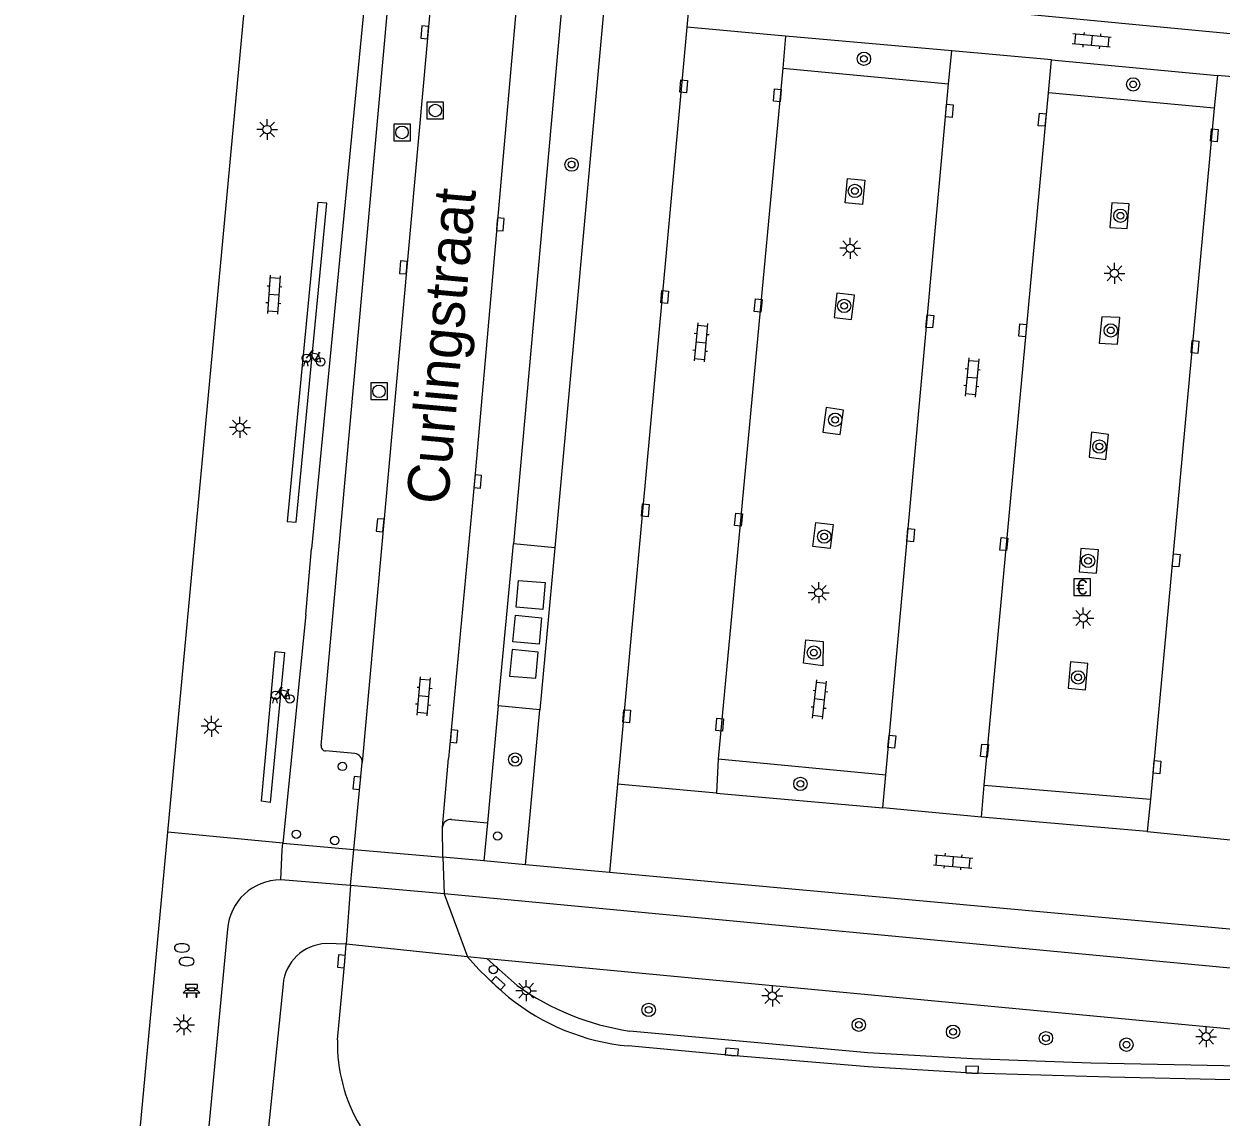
# Model space of a CAD drawing. Extents: x 132994 to 136000, y 393499 to 395512.
# Drawn here: x 133358.9 to 133430.7, y 394708.9 to 394774.3 of the extents above; entities that cross this region are included whole.
import ezdxf

# ---------------------------------------------------------------- set-up
doc = ezdxf.new("R2010")
doc.units = 0
for name, color, linetype in [('gg-anno-openbare ruimte label', 7, 'Continuous'), ('gg-bbg-hoofdgebouw', 7, 'Continuous'), ('gg-knt-verharding', 7, 'Continuous'), ('gg-knt-verharding nz', 7, 'Continuous'), ('gg-kwrk-afval apart plaats', 7, 'Continuous'), ('gt-grn-groengrens', 7, 'Continuous'), ('gt-grn-weggrens', 7, 'Continuous'), ('gt-symb-bank', 7, 'Continuous'), ('gt-symb-betaalautomaat', 7, 'Continuous'), ('gt-symb-boom', 7, 'Continuous'), ('gt-symb-brandkraan', 7, 'Continuous'), ('gt-symb-fietsenrek', 7, 'Continuous'), ('gt-symb-klinker verharding', 7, 'Continuous'), ('gt-symb-kolk', 7, 'Continuous'), ('gt-symb-kolk center center', 7, 'Continuous'), ('gt-symb-lichtmast', 7, 'Continuous'), ('gt-symb-rioolschacht', 7, 'Continuous'), ('gt-symb-verkeersbordpaal', 7, 'Continuous')]:
    doc.layers.add(name, color=color, linetype=linetype)

# ---------------------------------------------------------------- blocks, each defined once
blk = doc.blocks.new('gt0-BOOM')
at = {"layer": 'gt-symb-boom'}
for radius in [0.4, 0.2]:
    blk.add_circle((0, 0), radius, dxfattribs=at)
blk = doc.blocks.new('gt0-KOLKCC')
at = {"layer": 'gt-symb-kolk center center'}
blk.add_lwpolyline([(-0.375, 0.2), (0.375, 0.2), (0.375, -0.2), (-0.375, -0.2)], close=True, dxfattribs=at)
blk = doc.blocks.new('gt0-KL1')
at = {"layer": 'gt-symb-klinker verharding'}
for p, q in [((-1.15, 0.3), (1.15, 0.3)), ((-1, -0.3), (-1, 0.3)), ((-0.5, 0.3), (-0.5, 0.45)), ((0, -0.3), (0, 0.3)), ((0.5, 0.3), (0.5, 0.45)), ((1, -0.3), (1, 0.3)), ((-1.15, -0.3), (1.15, -0.3)), ((-0.5, -0.45), (-0.5, -0.3)), ((0.5, -0.45), (0.5, -0.3))]:
    blk.add_line(p, q, dxfattribs=at)
blk = doc.blocks.new('gt0-BA')
at = {"layer": 'gt-symb-betaalautomaat'}
blk.add_lwpolyline([(-0.498, -0.507), (0.502, -0.507), (0.502, 0.493), (-0.498, 0.493)], close=True, dxfattribs=at)
blk.add_text('€', height=0.9, dxfattribs=at).set_placement((-0.357, -0.457))
blk = doc.blocks.new('gt0-LMAST')
at = {"layer": 'gt-symb-lichtmast'}
for p, q in [((-0.182, 0.173), (-0.447, 0.438)), ((-0.005, 0.246), (-0.005, 0.621)), ((0.172, 0.173), (0.437, 0.438)), ((-0.255, -0.004), (-0.63, -0.004)), ((-0.182, -0.181), (-0.447, -0.446)), ((-0.005, -0.254), (-0.005, -0.629)), ((0.437, -0.446), (0.172, -0.181)), ((0.245, -0.004), (0.62, -0.004))]:
    blk.add_line(p, q, dxfattribs=at)
blk.add_circle((-0.005, -0.004), 0.25, dxfattribs=at)
blk = doc.blocks.new('gt0-KOLK')
at = {"layer": 'gt-symb-kolk'}
blk.add_lwpolyline([(0, 0), (0.375, 0), (0.375, 0.4), (-0.375, 0.4), (-0.375, 0), (0, 0)], dxfattribs=at)
blk = doc.blocks.new('gt0-VPAAL')
at = {"layer": 'gt-symb-verkeersbordpaal'}
blk.add_circle((0, 0), 0.25, dxfattribs=at)
blk = doc.blocks.new('gt0-RS')
at = {"layer": 'gt-symb-rioolschacht'}
blk.add_lwpolyline([(-0.5, -0.5), (0.5, -0.5), (0.5, 0.5), (-0.5, 0.5)], close=True, dxfattribs=at)
blk.add_circle((0, 0), 0.375, dxfattribs=at)
blk = doc.blocks.new('gt0-FREK')
at = {"layer": 'gt-symb-fietsenrek'}
for p, q in [((0.259, 0.762), (0.294, 0.823)), ((0.54, 0.335), (0.259, 0.762)), ((0.294, 0.823), (0.767, 0.714)), ((0.757, 0.841), (0.866, 0.816)), ((0.767, 0.714), (0.84, 0.822)), ((0.767, 0.714), (0.54, 0.335)), ((0.895, 0.252), (0.767, 0.714))]:
    blk.add_line(p, q, dxfattribs=at)
for points in [[(0.036, 0.476), (0.228, 0.708), (0.259, 0.762)], [(0.294, 0.823), (0.36, 0.937), (0.452, 0.935)], [(-0.124, 0), (-0.047, 0.312), (0.053, 0.312), (0.12, 0)], [(0.54, 0.335), (0.555, 0.305), (0.895, 0.252)]]:
    blk.add_lwpolyline(points, dxfattribs=at)
for centre in [(0.036, 0.476), (0.895, 0.252)]:
    blk.add_circle(centre, 0.252, dxfattribs=at)
blk = doc.blocks.new('gt0-BANK')
at = {"layer": 'gt-symb-bank'}
for p, q in [((-0.504, 0.274), (-0.322, 0.274)), ((-0.314, 0.265), (-0.314, 0.007)), ((-0.308, 0), (-0.266, 0)), ((-0.258, 0.009), (-0.258, 0.265)), ((-0.251, 0.274), (0.252, 0.274)), ((-0.243, 0.547), (-0.243, 0.412)), ((0.244, 0.487), (0.244, 0.547)), ((0.26, 0.265), (0.26, 0.007)), ((0.266, 0), (0.305, 0)), ((0.311, 0.007), (0.311, 0.265)), ((0.319, 0.274), (0.501, 0.274))]:
    blk.add_line(p, q, dxfattribs=at)
for points in [[(-0.362, 0.761), (-0.362, 0.554), (-0.251, 0.554)], [(0.252, 0.554), (0.359, 0.554), (0.359, 0.761), (-0.362, 0.761)], [(-0.251, 0.404), (-0.362, 0.404), (-0.504, 0.274)], [(0.501, 0.274), (0.359, 0.404), (0.244, 0.404)]]:
    blk.add_lwpolyline(points, dxfattribs=at)
for centre, start, end in [((-0.308, 0.007), 180, 270), ((0.266, 0.007), 180, 270), ((0.305, 0.007), 270, 0)]:
    blk.add_arc(centre, 0.00643, start, end, dxfattribs=at)
for points, degree in [([(-0.322, 0.274), (-0.314, 0.273), (-0.314, 0.265)], 2), ([(-0.266, 0), (-0.258, 0), (-0.258, 0.009)], 2), ([(-0.258, 0.265), (-0.257, 0.274), (-0.251, 0.274)], 2), ([(-0.251, 0.554), (-0.243, 0.553), (-0.243, 0.547)], 2), ([(-0.243, 0.412), (-0.243, 0.404), (-0.251, 0.404)], 2), ([(-0.18, 0.554), (0, 0.554), (0.18, 0.554), (0.189, 0.553), (0.189, 0.547), (0.189, 0.48), (0.189, 0.412), (0.189, 0.404), (0.18, 0.404), (0, 0.404), (-0.18, 0.404), (-0.188, 0.404), (-0.188, 0.412), (-0.188, 0.48), (-0.188, 0.547), (-0.186, 0.554), (-0.18, 0.554)], 3), ([(0.244, 0.547), (0.245, 0.554), (0.252, 0.554)], 2), ([(0.244, 0.404), (0.244, 0.462), (0.244, 0.487)], 2), ([(0.252, 0.274), (0.26, 0.273), (0.26, 0.265)], 2), ([(0.311, 0.265), (0.312, 0.274), (0.319, 0.274)], 2)]:
    blk.add_open_spline(points, degree=degree, dxfattribs=at)
blk = doc.blocks.new('gt0-BR')
at = {"layer": 'gt-symb-brandkraan'}
for centre, radius, start, end in [((-0.244, 0), 0.206, 107.56694, 252.43307), ((0.599, -2.664), 3, 106.89205, 107.56694), ((0, -0.691), 0.938, 73.10799, 106.89205), ((-0.599, -2.664), 3, 72.43309, 73.10799), ((0.244, 0), 0.206, 287.56695, 72.43309), ((0.599, 2.664), 3, 252.43307, 253.10797), ((0, 0.691), 0.938, 253.10797, 286.89206), ((-0.599, 2.664), 3, 286.89206, 287.56695)]:
    blk.add_arc(centre, radius, start, end, dxfattribs=at)

msp = doc.modelspace()

# ---------------------------------------------------------------- linework, layer by layer
at = {"layer": 'gg-bbg-hoofdgebouw'}
msp.add_line((133367.573, 394725.909), (133376.441, 394821.211), dxfattribs=at)
msp.add_lwpolyline([(133358.948, 394634.211), (133360.264, 394647.732), (133360.384, 394647.722), (133364.302, 394689.462), (133364.182, 394689.474), (133367.573, 394725.909)], dxfattribs=at)
at = {"layer": 'gg-knt-verharding'}
for p, q in [((133391.279, 394776.507), (133388.292, 394743.187)), ((133379.347, 394775.631), (133376.18, 394742.901)), ((133393.795, 394776.278), (133390.761, 394742.954)), ((133376.761, 394731.12), (133380.744, 394775.151)), ((133404.591, 394773.605), (133404.419, 394771.699)), ((133414.557, 394772.723), (133404.591, 394773.605)), ((133414.347, 394770.759), (133414.557, 394772.723)), ((133420.353, 394770.208), (133420.524, 394772.186)), ((133420.524, 394772.186), (133430.478, 394771.243)), ((133404.419, 394771.699), (133414.347, 394770.759)), ((133430.478, 394771.243), (133430.284, 394769.284)), ((133430.284, 394769.284), (133420.353, 394770.208)), ((133375.833, 394738.956), (133376.18, 394742.901)), ((133387.358, 394733.479), (133388.292, 394743.187)), ((133390.761, 394742.954), (133388.292, 394743.187)), ((133390.761, 394742.954), (133389.854, 394733.25)), ((133375.833, 394738.956), (133374.466, 394725.268)), ((133387.358, 394733.479), (133386.72, 394726.481)), ((133389.854, 394733.25), (133387.358, 394733.479)), ((133389.004, 394723.963), (133389.854, 394733.25)), ((133378.77, 394730.633), (133377.027, 394730.796)), ((133378.709, 394724.879), (133379.215, 394730.086)), ((133400.548, 394730.311), (133400.447, 394728.25)), ((133400.548, 394730.311), (133410.6, 394729.346)), ((133410.413, 394727.374), (133410.6, 394729.346)), ((133400.447, 394728.25), (133410.413, 394727.374)), ((133416.328, 394726.819), (133416.494, 394728.732)), ((133416.494, 394728.732), (133426.463, 394727.893)), ((133426.463, 394727.893), (133426.25, 394725.965)), ((133426.25, 394725.965), (133416.328, 394726.819)), ((133384.054, 394724.415), (133384.022, 394726.222)), ((133384.575, 394726.671), (133386.72, 394726.481)), ((133386.72, 394726.481), (133386.511, 394724.191)), ((133374.466, 394725.268), (133378.709, 394724.879)), ((133378.523, 394722.72), (133378.709, 394724.879)), ((133386.511, 394724.191), (133384.054, 394724.415)), ((133384.054, 394724.415), (133384.131, 394722.218)), ((133389.004, 394723.963), (133386.511, 394724.191)), ((133394.033, 394723.504), (133389.004, 394723.963)), ((133447.66, 394718.611), (133394.033, 394723.504)), ((133378.523, 394722.72), (133374.337, 394723.061)), ((133384.131, 394722.218), (133378.523, 394722.72)), ((133448.25, 394716.155), (133384.131, 394722.218)), ((133371.144, 394720.099), (133365.196, 394657.311)), ((133378.253, 394719.206), (133377.05, 394719.241)), ((133386.713, 394718.338), (133385.532, 394718.45))]:
    msp.add_line(p, q, dxfattribs=at)
for points in [[(133408.292, 394765.075), (133409.337, 394764.978), (133409.202, 394763.52), (133408.156, 394763.617), (133408.292, 394765.075)], [(133424.025, 394762.145), (133425.059, 394762.076), (133425.176, 394763.552), (133424.142, 394763.622), (133424.025, 394762.145)], [(133407.507, 394756.756), (133408.55, 394756.639), (133408.714, 394758.097), (133407.671, 394758.214), (133407.507, 394756.756)], [(133423.393, 394755.212), (133424.485, 394755.16), (133424.63, 394756.743), (133423.538, 394756.794), (133423.393, 394755.212)], [(133406.817, 394749.885), (133407.856, 394749.735), (133408.07, 394751.21), (133407.031, 394751.361), (133406.817, 394749.885)], [(133422.787, 394748.379), (133423.787, 394748.242), (133423.934, 394749.737), (133422.933, 394749.874), (133422.787, 394748.379)], [(133406.404, 394744.478), (133407.445, 394744.345), (133407.263, 394742.909), (133406.221, 394743.041), (133406.404, 394744.478)], [(133422.181, 394741.509), (133423.228, 394741.427), (133423.338, 394742.829), (133422.291, 394742.911), (133422.181, 394741.509)], [(133406.817, 394735.887), (133405.659, 394736.051), (133405.801, 394737.446), (133406.845, 394737.34), (133406.817, 394735.887)], [(133421.525, 394734.54), (133422.57, 394734.445), (133422.713, 394736.018), (133421.667, 394736.113), (133421.525, 394734.54)], [(133374.337, 394723.061), (133374.428, 394724.855), (133374.466, 394725.268)], [(133377.734, 394713.476), (133378.169, 394718.164), (133378.253, 394719.206)], [(133387.991, 394716.039), (133387.232, 394716.715), (133386.202, 394717.692), (133385.532, 394718.45)], [(133447.919, 394712.658), (133440.356, 394713.255), (133386.713, 394718.338)], [(133374.476, 394716.805), (133372.451, 394696.946), (133371.91, 394691.768), (133370.381, 394675.369), (133365.861, 394627.351)], [(133447.779, 394710.762), (133431.231, 394711.079), (133424.013, 394711.235), (133415.758, 394711.488), (133409.543, 394711.866), (133401.354, 394712.544), (133395.161, 394713.112)]]:
    msp.add_lwpolyline(points, dxfattribs=at)
for centre, radius, start, end in [((133377.012, 394731.055), 0.259, 165.37907, 273.39207), ((133378.711, 394730.131), 0.506, 354.94083, 83.31783), ((133384.525, 394726.167), 0.506, 84.33874, 173.80996), ((133374.339, 394719.857), 3.204, 90.03374, 175.66761), ((133377.142, 394716.566), 2.676, 91.96249, 174.8819), ((133396.423, 394726.448), 13.396, 230.99148, 264.59513), ((133387.511, 394713.295), 9.779, 178.93702, 210.52929)]:
    msp.add_arc(centre, radius, start, end, dxfattribs=at)
at = {"layer": 'gg-knt-verharding nz'}
for p, q in [((133398.921, 394776.86), (133398.672, 394774.147)), ((133383.297, 394775.268), (133379.215, 394730.086)), ((133398.672, 394774.147), (133394.517, 394728.793)), ((133404.419, 394771.699), (133400.548, 394730.311)), ((133410.6, 394729.346), (133414.347, 394770.759)), ((133416.494, 394728.732), (133420.353, 394770.208)), ((133430.284, 394769.284), (133426.463, 394727.893)), ((133384.022, 394726.222), (133384.395, 394730.323)), ((133394.517, 394728.793), (133394.033, 394723.504)), ((133385.532, 394718.45), (133378.253, 394719.206))]:
    msp.add_line(p, q, dxfattribs=at)
for points in [[(133392.758, 394823.668), (133392.565, 394821.987), (133385.947, 394746.945), (133384.395, 394730.323)], [(133374.717, 394744.522), (133375.262, 394744.483), (133377.108, 394763.593), (133376.563, 394763.632), (133374.717, 394744.522)], [(133373.998, 394736.741), (133374.557, 394736.683), (133373.703, 394727.693), (133373.189, 394727.771), (133373.998, 394736.741)]]:
    msp.add_lwpolyline(points, dxfattribs=at)
at = {"layer": 'gg-kwrk-afval apart plaats'}
for points in [[(133388.594, 394741.002), (133390.183, 394740.872), (133390.043, 394739.26), (133388.449, 394739.398), (133388.594, 394741.002)], [(133388.407, 394738.921), (133389.965, 394738.756), (133389.827, 394737.191), (133388.249, 394737.328), (133388.407, 394738.921)], [(133388.196, 394736.868), (133388.05, 394735.274), (133389.631, 394735.141), (133389.758, 394736.709), (133388.196, 394736.868)]]:
    msp.add_lwpolyline(points, dxfattribs=at)
at = {"layer": 'gt-grn-groengrens'}
msp.add_line((133388.505, 394716.724), (133386.713, 394718.338), dxfattribs=at)
msp.add_lwpolyline([(133447.817, 394711.571), (133422.874, 394712.082), (133415.785, 394712.345), (133409.529, 394712.69), (133395.236, 394714.005)], dxfattribs=at)
msp.add_arc((133397.556, 394729.439), 15.608, 234.55579, 261.45154, dxfattribs=at)
at = {"layer": 'gt-grn-weggrens'}
for p, q in [((133398.921, 394776.86), (133452.487, 394771.74)), ((133404.591, 394773.605), (133398.672, 394774.147)), ((133420.524, 394772.186), (133414.557, 394772.723)), ((133436.478, 394770.706), (133430.478, 394771.243)), ((133400.447, 394728.25), (133394.517, 394728.793)), ((133416.328, 394726.819), (133410.413, 394727.374)), ((133374.466, 394725.268), (133367.573, 394725.909)), ((133426.25, 394725.965), (133432.246, 394725.359)), ((133378.709, 394724.879), (133384.054, 394724.415)), ((133378.523, 394722.72), (133378.253, 394719.206)), ((133384.131, 394722.218), (133385.532, 394718.45))]:
    msp.add_line(p, q, dxfattribs=at)

# ---------------------------------------------------------------- block references
at = {"layer": 'gt-symb-bank'}
msp.add_blockref('gt0-BANK', (133368.997, 394716.028), dxfattribs=at)
at = {"layer": 'gt-symb-betaalautomaat'}
msp.add_blockref('gt0-BA', (133422.359, 394740.606), dxfattribs=at)
at = {"layer": 'gt-symb-boom'}
for p in [(133409.288, 394772.254), (133425.42, 394770.72), (133391.77, 394765.911), (133408.747, 394764.333), (133424.655, 394762.85), (133408.101, 394757.449), (133424.076, 394755.979), (133407.565, 394750.624), (133423.394, 394749.017), (133406.905, 394743.628), (133422.718, 394742.172), (133406.288, 394736.674), (133422.119, 394735.192), (133388.385, 394730.269), (133405.478, 394728.813), (133396.386, 394715.27), (133408.979, 394714.375), (133414.626, 394713.959), (133420.196, 394713.577), (133425.019, 394713.187)]:
    msp.add_blockref('gt0-BOOM', p, dxfattribs=at)
at = {"layer": 'gt-symb-brandkraan'}
for p in [(133368.414, 394718.985), (133368.695, 394718.167)]:
    msp.add_blockref('gt0-BR', p, dxfattribs=at)
at = {"layer": 'gt-symb-fietsenrek'}
for p in [(133375.839, 394753.837), (133373.995, 394733.647)]:
    msp.add_blockref('gt0-FREK', p, dxfattribs=at)
at = {"layer": 'gt-symb-klinker verharding'}
for p, rotation in [((133422.933, 394773.341), 174.83669318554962), ((133373.926, 394758.124), -94.30201112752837), ((133399.517, 394755.267), -95.22036163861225), ((133415.764, 394753.159), -95.16330681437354), ((133382.911, 394734.051), 84.77963836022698), ((133406.628, 394733.864), 83.68511557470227), ((133414.631, 394724.159), -5.163306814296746)]:
    msp.add_blockref('gt0-KL1', p, dxfattribs=dict(at, rotation=rotation))
at = {"layer": 'gt-symb-kolk'}
for p, rotation in [((133383.167, 394773.821), 84.8852043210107), ((133387.296, 394762.347), -95.04916646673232), ((133381.884, 394759.735), 84.79607354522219), ((133385.946, 394746.945), -95.04916646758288), ((133380.492, 394744.289), 84.85233241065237), ((133384.524, 394731.674), -95.10624172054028), ((133379.095, 394728.849), 84.44758671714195), ((133378.169, 394718.164), 85.37105812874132), ((133387.232, 394716.715), -41.75685965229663), ((133401.354, 394712.544), -4.734155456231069), ((133415.758, 394711.488), -1.7513472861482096)]:
    msp.add_blockref('gt0-KOLK', p, dxfattribs=dict(at, rotation=rotation))
at = {"layer": 'gt-symb-kolk center center'}
for p, rotation in [((133398.486, 394770.604), 84.77963836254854), ((133404.1, 394770.064), 84.77963836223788), ((133414.405, 394769.135), 84.77963836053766), ((133419.967, 394768.598), 84.77963836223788), ((133430.286, 394767.667), 84.77963836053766), ((133397.349, 394757.977), 84.77963836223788), ((133402.95, 394757.471), 84.77963836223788), ((133413.232, 394756.518), 84.77963836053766), ((133418.796, 394755.986), 84.77963836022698), ((133429.126, 394754.988), 84.77963836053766), ((133396.19, 394745.196), 84.77963836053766), ((133401.771, 394744.638), 84.77963836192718), ((133412.082, 394743.711), 84.77963836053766), ((133417.667, 394743.178), 84.77963836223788), ((133427.995, 394742.198), 84.77963836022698), ((133395.066, 394732.865), 84.77963836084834), ((133400.644, 394732.359), 84.77963836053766), ((133410.959, 394731.339), 84.77963836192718), ((133416.515, 394730.806), 84.77963836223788), ((133426.852, 394729.813), 84.77963836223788)]:
    msp.add_blockref('gt0-KOLKCC', p, dxfattribs=dict(at, rotation=rotation))
at = {"layer": 'gt-symb-lichtmast'}
for p in [(133373.527, 394768.018), (133408.468, 394760.902), (133424.306, 394759.401), (133371.897, 394750.171), (133406.584, 394740.267), (133422.435, 394738.751), (133370.194, 394732.266), (133389.051, 394716.424), (133403.804, 394716.107), (133368.54, 394714.379), (133429.799, 394713.67)]:
    msp.add_blockref('gt0-LMAST', p, dxfattribs=at)
at = {"layer": 'gt-symb-rioolschacht'}
for p in [(133383.599, 394769.156), (133381.607, 394767.84), (133380.227, 394752.33)]:
    msp.add_blockref('gt0-RS', p, dxfattribs=at)
at = {"layer": 'gt-symb-verkeersbordpaal'}
for p in [(133378.032, 394729.856), (133375.272, 394725.796), (133377.572, 394725.419), (133387.328, 394725.689), (133387.078, 394717.688)]:
    msp.add_blockref('gt0-VPAAL', p, dxfattribs=at)

# ---------------------------------------------------------------- texts
at = {"layer": 'gg-anno-openbare ruimte label'}
msp.add_text('Curlingstraat', height=2.5, rotation=84.9, dxfattribs=at).set_placement((133384.349, 394745.491))

doc.saveas('drawing.dxf')
